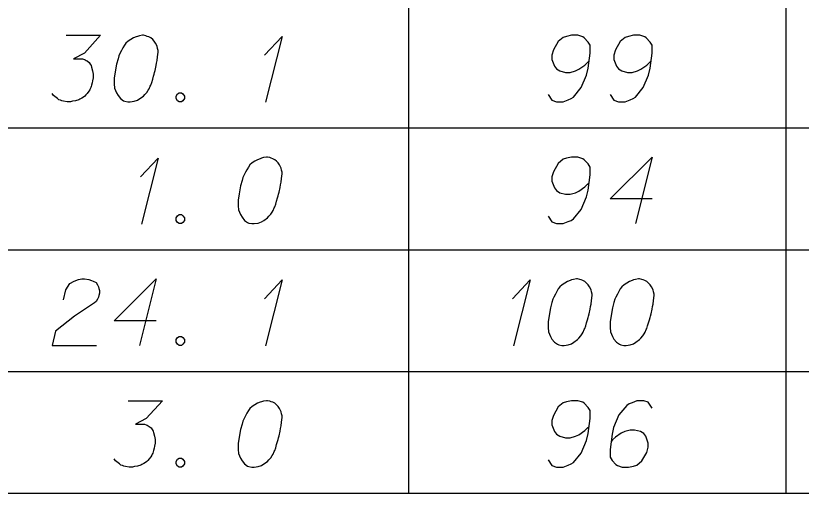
# Model space of a CAD drawing. Extents: x 2074207 to 2076812, y 516372 to 523312.
# Drawn here: x 2076621.8 to 2076678.5, y 517813.3 to 517847.8 of the extents above; entities that cross this region are included whole.
import ezdxf

# ---------------------------------------------------------------- set-up
doc = ezdxf.new("R2010")
doc.units = 0
for name, color, linetype in [('Prop DirtTable_ Soil Test Results - Outline (Major)', 7, 'Continuous'), ('Prop DirtTable_ Soil Test Results - Outline (Minor)', 7, 'Continuous'), ('Prop DirtTable_ Soil Test Results - Tx (Sample Data)', 7, 'Continuous')]:
    doc.layers.add(name, color=color, linetype=linetype)

msp = doc.modelspace()

# ---------------------------------------------------------------- linework, layer by layer
at = {"layer": 'Prop DirtTable_ Soil Test Results - Outline (Major)'}
msp.add_line((2076260.609, 517813.318), (2076811.903, 517813.318), dxfattribs=at)
at = {"layer": 'Prop DirtTable_ Soil Test Results - Outline (Minor)'}
for p, q in [((2076650.154, 517848.518), (2076650.154, 517839.718)), ((2076677.413, 517848.518), (2076677.413, 517839.718)), ((2076260.609, 517839.718), (2076811.903, 517839.718)), ((2076260.609, 517839.718), (2076811.903, 517839.718)), ((2076650.154, 517839.718), (2076650.154, 517830.918)), ((2076677.413, 517839.718), (2076677.413, 517830.918)), ((2076260.609, 517830.918), (2076811.903, 517830.918)), ((2076260.609, 517830.918), (2076811.903, 517830.918)), ((2076650.154, 517830.918), (2076650.154, 517822.118)), ((2076677.413, 517830.918), (2076677.413, 517822.118)), ((2076260.609, 517822.118), (2076811.903, 517822.118)), ((2076260.609, 517822.118), (2076811.903, 517822.118)), ((2076650.154, 517822.118), (2076650.154, 517813.318)), ((2076677.413, 517822.118), (2076677.413, 517813.318)), ((2076260.609, 517813.318), (2076811.903, 517813.318))]:
    msp.add_line(p, q, dxfattribs=at)
at = {"layer": 'Prop DirtTable_ Soil Test Results - Tx (Sample Data)'}
for points in [[(2076625.419, 517846.407), (2076627.888, 517846.407), (2076626.724, 517845.122), (2076625.948, 517844.706), (2076626.583, 517844.706), (2076626.724, 517844.668), (2076626.794, 517844.63), (2076626.865, 517844.593), (2076626.935, 517844.555), (2076627.077, 517844.441), (2076627.147, 517844.328), (2076627.218, 517844.215), (2076627.253, 517844.101), (2076627.323, 517843.837), (2076627.359, 517843.61), (2076627.359, 517843.497), (2076627.359, 517843.345), (2076627.323, 517843.119), (2076627.288, 517842.967), (2076627.253, 517842.816), (2076627.218, 517842.703), (2076627.182, 517842.627), (2076627.147, 517842.552), (2076627.112, 517842.476), (2076627.041, 517842.363), (2076626.935, 517842.212), (2076626.83, 517842.098), (2076626.759, 517842.023), (2076626.653, 517841.947), (2076626.547, 517841.871), (2076626.406, 517841.796), (2076626.336, 517841.758), (2076626.089, 517841.682), (2076625.877, 517841.645), (2076625.736, 517841.607), (2076625.489, 517841.607), (2076625.207, 517841.645), (2076625.101, 517841.682), (2076624.995, 517841.72), (2076624.889, 517841.758), (2076624.784, 517841.834), (2076624.678, 517841.909), (2076624.501, 517842.06), (2076624.396, 517842.212)], [(2076630.992, 517846.407), (2076630.922, 517846.407), (2076630.71, 517846.369), (2076630.569, 517846.331), (2076630.463, 517846.293), (2076630.287, 517846.218), (2076630.075, 517846.104), (2076629.899, 517845.991), (2076629.722, 517845.84), (2076629.616, 517845.689), (2076629.511, 517845.5), (2076629.405, 517845.311), (2076629.299, 517845.084), (2076629.228, 517844.933), (2076629.158, 517844.706), (2076629.052, 517844.328), (2076628.946, 517843.761), (2076628.876, 517843.308), (2076628.876, 517842.892), (2076628.911, 517842.589), (2076629.052, 517842.249), (2076629.158, 517842.06), (2076629.334, 517841.834), (2076629.546, 517841.682), (2076629.652, 517841.645), (2076629.863, 517841.607), (2076630.04, 517841.607), (2076630.322, 517841.645), (2076630.569, 517841.72), (2076630.745, 517841.834), (2076630.992, 517842.023), (2076631.098, 517842.136), (2076631.239, 517842.287), (2076631.345, 517842.438), (2076631.415, 517842.552), (2076631.486, 517842.741), (2076631.521, 517842.816), (2076631.592, 517843.005), (2076631.662, 517843.232), (2076631.733, 517843.459), (2076631.768, 517843.61), (2076631.803, 517843.723), (2076631.839, 517843.875), (2076631.909, 517844.215), (2076631.945, 517844.404), (2076631.98, 517844.593), (2076632.015, 517844.857), (2076632.05, 517845.197), (2076632.05, 517845.311), (2076632.015, 517845.462), (2076631.98, 517845.613), (2076631.874, 517845.84), (2076631.768, 517845.991), (2076631.662, 517846.104), (2076631.521, 517846.218), (2076631.38, 517846.293), (2076631.274, 517846.331), (2076631.169, 517846.369), (2076630.992, 517846.407)], [(2076639.74, 517844.971), (2076641.01, 517846.331), (2076639.811, 517841.569)], [(2076660.236, 517842.136), (2076660.518, 517841.72), (2076660.835, 517841.607), (2076661.329, 517841.607), (2076661.682, 517841.758), (2076661.894, 517841.834), (2076662.07, 517841.947), (2076662.634, 517842.627), (2076663.022, 517843.534), (2076663.128, 517844.026), (2076663.269, 517845.122), (2076663.269, 517845.689), (2076663.128, 517845.915), (2076662.846, 517846.218), (2076662.74, 517846.293), (2076662.387, 517846.407), (2076661.929, 517846.407), (2076661.576, 517846.331), (2076661.329, 517846.256), (2076660.976, 517845.953), (2076660.624, 517845.349), (2076660.518, 517844.971), (2076660.518, 517844.668), (2076660.694, 517844.177), (2076660.835, 517843.988), (2076661.082, 517843.837), (2076661.506, 517843.723), (2076661.823, 517843.723), (2076662.211, 517843.837), (2076662.458, 517843.95), (2076662.881, 517844.252), (2076663.093, 517844.441), (2076663.199, 517844.555)], [(2076664.716, 517842.136), (2076664.998, 517841.72), (2076665.315, 517841.607), (2076665.809, 517841.607), (2076666.162, 517841.758), (2076666.374, 517841.834), (2076666.55, 517841.947), (2076667.114, 517842.627), (2076667.502, 517843.534), (2076667.608, 517844.026), (2076667.749, 517845.122), (2076667.749, 517845.689), (2076667.608, 517845.915), (2076667.326, 517846.218), (2076667.22, 517846.293), (2076666.867, 517846.407), (2076666.409, 517846.407), (2076666.056, 517846.331), (2076665.809, 517846.256), (2076665.456, 517845.953), (2076665.104, 517845.349), (2076664.998, 517844.971), (2076664.998, 517844.668), (2076665.174, 517844.177), (2076665.315, 517843.988), (2076665.562, 517843.837), (2076665.986, 517843.723), (2076666.303, 517843.723), (2076666.691, 517843.837), (2076666.938, 517843.95), (2076667.361, 517844.252), (2076667.573, 517844.441), (2076667.679, 517844.555)], [(2076633.567, 517842.249), (2076633.744, 517842.249), (2076633.849, 517842.174), (2076633.955, 517842.023), (2076633.955, 517841.834), (2076633.849, 517841.682), (2076633.744, 517841.607), (2076633.567, 517841.607), (2076633.461, 517841.682), (2076633.356, 517841.834), (2076633.356, 517842.023), (2076633.461, 517842.174), (2076633.567, 517842.249)], [(2076630.78, 517836.171), (2076632.05, 517837.531), (2076630.851, 517832.769)], [(2076639.952, 517837.607), (2076639.882, 517837.607), (2076639.67, 517837.569), (2076639.529, 517837.531), (2076639.423, 517837.493), (2076639.247, 517837.418), (2076639.035, 517837.304), (2076638.859, 517837.191), (2076638.682, 517837.04), (2076638.576, 517836.889), (2076638.471, 517836.7), (2076638.365, 517836.511), (2076638.259, 517836.284), (2076638.188, 517836.133), (2076638.118, 517835.906), (2076638.012, 517835.528), (2076637.906, 517834.961), (2076637.836, 517834.508), (2076637.836, 517834.092), (2076637.871, 517833.789), (2076638.012, 517833.449), (2076638.118, 517833.26), (2076638.294, 517833.034), (2076638.506, 517832.882), (2076638.612, 517832.845), (2076638.823, 517832.807), (2076639, 517832.807), (2076639.282, 517832.845), (2076639.529, 517832.92), (2076639.705, 517833.034), (2076639.952, 517833.223), (2076640.058, 517833.336), (2076640.199, 517833.487), (2076640.305, 517833.638), (2076640.375, 517833.752), (2076640.446, 517833.941), (2076640.481, 517834.016), (2076640.552, 517834.205), (2076640.622, 517834.432), (2076640.693, 517834.659), (2076640.728, 517834.81), (2076640.763, 517834.923), (2076640.799, 517835.075), (2076640.869, 517835.415), (2076640.905, 517835.604), (2076640.94, 517835.793), (2076640.975, 517836.057), (2076641.01, 517836.397), (2076641.01, 517836.511), (2076640.975, 517836.662), (2076640.94, 517836.813), (2076640.834, 517837.04), (2076640.728, 517837.191), (2076640.622, 517837.304), (2076640.481, 517837.418), (2076640.34, 517837.493), (2076640.234, 517837.531), (2076640.129, 517837.569), (2076639.952, 517837.607)], [(2076660.236, 517833.336), (2076660.518, 517832.92), (2076660.835, 517832.807), (2076661.329, 517832.807), (2076661.682, 517832.958), (2076661.894, 517833.034), (2076662.07, 517833.147), (2076662.634, 517833.827), (2076663.022, 517834.734), (2076663.128, 517835.226), (2076663.269, 517836.322), (2076663.269, 517836.889), (2076663.128, 517837.115), (2076662.846, 517837.418), (2076662.74, 517837.493), (2076662.387, 517837.607), (2076661.929, 517837.607), (2076661.576, 517837.531), (2076661.329, 517837.456), (2076660.976, 517837.153), (2076660.624, 517836.549), (2076660.518, 517836.171), (2076660.518, 517835.868), (2076660.694, 517835.377), (2076660.835, 517835.188), (2076661.082, 517835.037), (2076661.506, 517834.923), (2076661.823, 517834.923), (2076662.211, 517835.037), (2076662.458, 517835.15), (2076662.881, 517835.452), (2076663.093, 517835.641), (2076663.199, 517835.755)], [(2076667.749, 517834.583), (2076664.716, 517834.583), (2076667.749, 517837.607), (2076666.55, 517832.807)], [(2076633.567, 517833.449), (2076633.744, 517833.449), (2076633.849, 517833.374), (2076633.955, 517833.223), (2076633.955, 517833.034), (2076633.849, 517832.882), (2076633.744, 517832.807), (2076633.567, 517832.807), (2076633.461, 517832.882), (2076633.356, 517833.034), (2076633.356, 517833.223), (2076633.461, 517833.374), (2076633.567, 517833.449)], [(2076625.207, 517827.295), (2076625.383, 517828.013), (2076625.666, 517828.467), (2076625.983, 517828.656), (2076626.3, 517828.769), (2076626.547, 517828.807), (2076626.724, 517828.807), (2076627.041, 517828.769), (2076627.253, 517828.693), (2076627.359, 517828.656), (2076627.57, 517828.542), (2076627.676, 517828.391), (2076627.747, 517828.24), (2076627.782, 517828.126), (2076627.817, 517827.975), (2076627.817, 517827.786), (2076627.782, 517827.597), (2076627.747, 517827.484), (2076627.676, 517827.333), (2076627.57, 517827.182), (2076627.465, 517827.068), (2076626.018, 517826.123), (2076624.643, 517825.027), (2076624.396, 517824.007), (2076627.606, 517824.007)], [(2076631.909, 517825.783), (2076628.876, 517825.783), (2076631.909, 517828.807), (2076630.71, 517824.007)], [(2076639.74, 517827.371), (2076641.01, 517828.731), (2076639.811, 517823.969)], [(2076657.66, 517827.371), (2076658.93, 517828.731), (2076657.731, 517823.969)], [(2076662.352, 517828.807), (2076662.282, 517828.807), (2076662.07, 517828.769), (2076661.929, 517828.731), (2076661.823, 517828.693), (2076661.647, 517828.618), (2076661.435, 517828.504), (2076661.259, 517828.391), (2076661.082, 517828.24), (2076660.976, 517828.089), (2076660.871, 517827.9), (2076660.765, 517827.711), (2076660.659, 517827.484), (2076660.588, 517827.333), (2076660.518, 517827.106), (2076660.412, 517826.728), (2076660.306, 517826.161), (2076660.236, 517825.708), (2076660.236, 517825.292), (2076660.271, 517824.989), (2076660.412, 517824.649), (2076660.518, 517824.46), (2076660.694, 517824.234), (2076660.906, 517824.082), (2076661.012, 517824.045), (2076661.223, 517824.007), (2076661.4, 517824.007), (2076661.682, 517824.045), (2076661.929, 517824.12), (2076662.105, 517824.234), (2076662.352, 517824.423), (2076662.458, 517824.536), (2076662.599, 517824.687), (2076662.705, 517824.838), (2076662.775, 517824.952), (2076662.846, 517825.141), (2076662.881, 517825.216), (2076662.952, 517825.405), (2076663.022, 517825.632), (2076663.093, 517825.859), (2076663.128, 517826.01), (2076663.163, 517826.123), (2076663.199, 517826.275), (2076663.269, 517826.615), (2076663.305, 517826.804), (2076663.34, 517826.993), (2076663.375, 517827.257), (2076663.41, 517827.597), (2076663.41, 517827.711), (2076663.375, 517827.862), (2076663.34, 517828.013), (2076663.234, 517828.24), (2076663.128, 517828.391), (2076663.022, 517828.504), (2076662.881, 517828.618), (2076662.74, 517828.693), (2076662.634, 517828.731), (2076662.529, 517828.769), (2076662.352, 517828.807)], [(2076666.832, 517828.807), (2076666.762, 517828.807), (2076666.55, 517828.769), (2076666.409, 517828.731), (2076666.303, 517828.693), (2076666.127, 517828.618), (2076665.915, 517828.504), (2076665.739, 517828.391), (2076665.562, 517828.24), (2076665.456, 517828.089), (2076665.351, 517827.9), (2076665.245, 517827.711), (2076665.139, 517827.484), (2076665.068, 517827.333), (2076664.998, 517827.106), (2076664.892, 517826.728), (2076664.786, 517826.161), (2076664.716, 517825.708), (2076664.716, 517825.292), (2076664.751, 517824.989), (2076664.892, 517824.649), (2076664.998, 517824.46), (2076665.174, 517824.234), (2076665.386, 517824.082), (2076665.492, 517824.045), (2076665.703, 517824.007), (2076665.88, 517824.007), (2076666.162, 517824.045), (2076666.409, 517824.12), (2076666.585, 517824.234), (2076666.832, 517824.423), (2076666.938, 517824.536), (2076667.079, 517824.687), (2076667.185, 517824.838), (2076667.255, 517824.952), (2076667.326, 517825.141), (2076667.361, 517825.216), (2076667.432, 517825.405), (2076667.502, 517825.632), (2076667.573, 517825.859), (2076667.608, 517826.01), (2076667.643, 517826.123), (2076667.679, 517826.275), (2076667.749, 517826.615), (2076667.785, 517826.804), (2076667.82, 517826.993), (2076667.855, 517827.257), (2076667.89, 517827.597), (2076667.89, 517827.711), (2076667.855, 517827.862), (2076667.82, 517828.013), (2076667.714, 517828.24), (2076667.608, 517828.391), (2076667.502, 517828.504), (2076667.361, 517828.618), (2076667.22, 517828.693), (2076667.114, 517828.731), (2076667.009, 517828.769), (2076666.832, 517828.807)], [(2076633.567, 517824.649), (2076633.744, 517824.649), (2076633.849, 517824.574), (2076633.955, 517824.423), (2076633.955, 517824.234), (2076633.849, 517824.082), (2076633.744, 517824.007), (2076633.567, 517824.007), (2076633.461, 517824.082), (2076633.356, 517824.234), (2076633.356, 517824.423), (2076633.461, 517824.574), (2076633.567, 517824.649)], [(2076629.899, 517820.007), (2076632.368, 517820.007), (2076631.204, 517818.722), (2076630.428, 517818.306), (2076631.063, 517818.306), (2076631.204, 517818.268), (2076631.274, 517818.23), (2076631.345, 517818.193), (2076631.415, 517818.155), (2076631.557, 517818.041), (2076631.627, 517817.928), (2076631.698, 517817.815), (2076631.733, 517817.701), (2076631.803, 517817.437), (2076631.839, 517817.21), (2076631.839, 517817.097), (2076631.839, 517816.945), (2076631.803, 517816.719), (2076631.768, 517816.567), (2076631.733, 517816.416), (2076631.698, 517816.303), (2076631.662, 517816.227), (2076631.627, 517816.152), (2076631.592, 517816.076), (2076631.521, 517815.963), (2076631.415, 517815.812), (2076631.31, 517815.698), (2076631.239, 517815.623), (2076631.133, 517815.547), (2076631.027, 517815.471), (2076630.886, 517815.396), (2076630.816, 517815.358), (2076630.569, 517815.282), (2076630.357, 517815.245), (2076630.216, 517815.207), (2076629.969, 517815.207), (2076629.687, 517815.245), (2076629.581, 517815.282), (2076629.475, 517815.32), (2076629.369, 517815.358), (2076629.264, 517815.434), (2076629.158, 517815.509), (2076628.981, 517815.66), (2076628.876, 517815.812)], [(2076639.952, 517820.007), (2076639.882, 517820.007), (2076639.67, 517819.969), (2076639.529, 517819.931), (2076639.423, 517819.893), (2076639.247, 517819.818), (2076639.035, 517819.704), (2076638.859, 517819.591), (2076638.682, 517819.44), (2076638.576, 517819.289), (2076638.471, 517819.1), (2076638.365, 517818.911), (2076638.259, 517818.684), (2076638.188, 517818.533), (2076638.118, 517818.306), (2076638.012, 517817.928), (2076637.906, 517817.361), (2076637.836, 517816.908), (2076637.836, 517816.492), (2076637.871, 517816.189), (2076638.012, 517815.849), (2076638.118, 517815.66), (2076638.294, 517815.434), (2076638.506, 517815.282), (2076638.612, 517815.245), (2076638.823, 517815.207), (2076639, 517815.207), (2076639.282, 517815.245), (2076639.529, 517815.32), (2076639.705, 517815.434), (2076639.952, 517815.623), (2076640.058, 517815.736), (2076640.199, 517815.887), (2076640.305, 517816.038), (2076640.375, 517816.152), (2076640.446, 517816.341), (2076640.481, 517816.416), (2076640.552, 517816.605), (2076640.622, 517816.832), (2076640.693, 517817.059), (2076640.728, 517817.21), (2076640.763, 517817.323), (2076640.799, 517817.475), (2076640.869, 517817.815), (2076640.905, 517818.004), (2076640.94, 517818.193), (2076640.975, 517818.457), (2076641.01, 517818.797), (2076641.01, 517818.911), (2076640.975, 517819.062), (2076640.94, 517819.213), (2076640.834, 517819.44), (2076640.728, 517819.591), (2076640.622, 517819.704), (2076640.481, 517819.818), (2076640.34, 517819.893), (2076640.234, 517819.931), (2076640.129, 517819.969), (2076639.952, 517820.007)], [(2076660.236, 517815.736), (2076660.518, 517815.32), (2076660.835, 517815.207), (2076661.329, 517815.207), (2076661.682, 517815.358), (2076661.894, 517815.434), (2076662.07, 517815.547), (2076662.634, 517816.227), (2076663.022, 517817.134), (2076663.128, 517817.626), (2076663.269, 517818.722), (2076663.269, 517819.289), (2076663.128, 517819.515), (2076662.846, 517819.818), (2076662.74, 517819.893), (2076662.387, 517820.007), (2076661.929, 517820.007), (2076661.576, 517819.931), (2076661.329, 517819.856), (2076660.976, 517819.553), (2076660.624, 517818.949), (2076660.518, 517818.571), (2076660.518, 517818.268), (2076660.694, 517817.777), (2076660.835, 517817.588), (2076661.082, 517817.437), (2076661.506, 517817.323), (2076661.823, 517817.323), (2076662.211, 517817.437), (2076662.458, 517817.55), (2076662.881, 517817.852), (2076663.093, 517818.041), (2076663.199, 517818.155)], [(2076667.749, 517819.478), (2076667.467, 517819.893), (2076667.15, 517820.007), (2076666.656, 517820.007), (2076666.303, 517819.856), (2076666.091, 517819.78), (2076665.915, 517819.667), (2076665.351, 517818.986), (2076664.963, 517818.079), (2076664.857, 517817.588), (2076664.716, 517816.492), (2076664.716, 517815.925), (2076664.857, 517815.698), (2076665.139, 517815.396), (2076665.245, 517815.32), (2076665.598, 517815.207), (2076666.056, 517815.207), (2076666.409, 517815.282), (2076666.656, 517815.358), (2076667.009, 517815.66), (2076667.361, 517816.265), (2076667.467, 517816.643), (2076667.467, 517816.945), (2076667.291, 517817.437), (2076667.15, 517817.626), (2076666.903, 517817.777), (2076666.479, 517817.89), (2076666.162, 517817.89), (2076665.774, 517817.777), (2076665.527, 517817.663), (2076665.104, 517817.361), (2076664.892, 517817.172), (2076664.786, 517817.059)], [(2076633.567, 517815.849), (2076633.744, 517815.849), (2076633.849, 517815.774), (2076633.955, 517815.623), (2076633.955, 517815.434), (2076633.849, 517815.282), (2076633.744, 517815.207), (2076633.567, 517815.207), (2076633.461, 517815.282), (2076633.356, 517815.434), (2076633.356, 517815.623), (2076633.461, 517815.774), (2076633.567, 517815.849)]]:
    msp.add_lwpolyline(points, dxfattribs=at)

doc.saveas('drawing.dxf')
